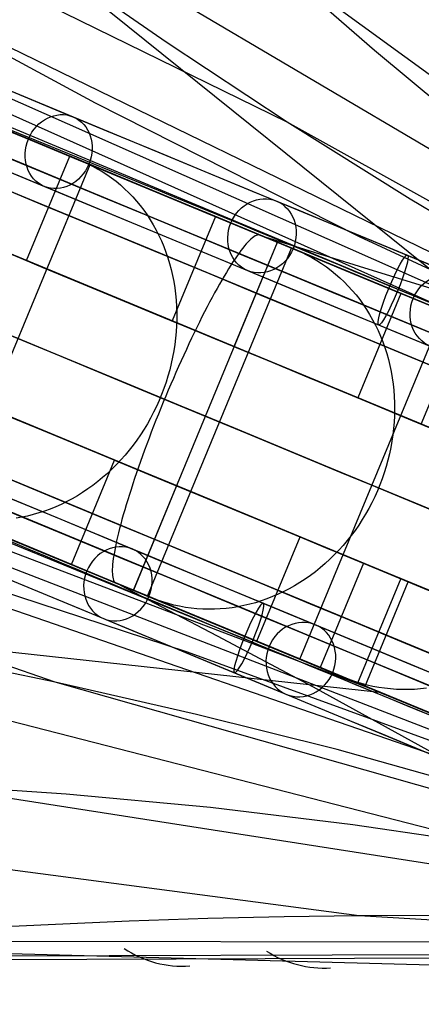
# Model space of a CAD drawing. Extents: x -3378 to 3007, y -425 to 173.
# Tile 381 of 396: x 2870 to 2902, y -282 to -203. Entities that reach past the tile are written whole.
import ezdxf

# ---------------------------------------------------------------- set-up
doc = ezdxf.new("R2010")
doc.units = 0
doc.layers.add('PREDEFINITO', color=7, linetype='CONTINUOUS')

msp = doc.modelspace()

# ---------------------------------------------------------------- linework, layer by layer
at = {"layer": 'PREDEFINITO'}
for p, q in [((2832.073, -166.396, 2830.021), (2909.863, -228.966, 3034.718)), ((2891.046, -211.264, 2322.987), (2814.626, -173.86, 2120.36)), ((2960.404, -249.894, 2115.522), (2779.992, -174.465, 1658.698)), ((2924.964, -226.766, 2545.397), (2853.225, -184.376, 2344.352)), ((2960.404, -249.894, 2249.021), (2818.582, -187.079, 1878.796)), ((2881.398, -204.903, 2328.356), (2871.881, -198.309, 2333.721)), ((2960.4, -249.89, 2781.96), (2889.228, -197.908, 2567.751)), ((2897.985, -205.569, 2562.332), (2889.228, -197.908, 2567.751)), ((2960.403, -249.891, 2382.227), (2855.009, -198.53, 2100.257)), ((2875.766, -209.758, 2090.09), (2855.009, -198.53, 2100.257)), ((2948.925, -277.607, 2115.522), (2768.018, -203.372, 1658.698)), ((2891.046, -211.264, 2322.987), (2881.398, -204.903, 2328.356)), ((2906.852, -212.926, 2556.772), (2897.985, -205.569, 2562.332)), ((2855.393, -206.391, 3025.973), (2870.226, -212.527, 3028.834)), ((2910.289, -229.141, 1834.969), (2861.154, -207.133, 1858.746)), ((2871.13, -212.902, 1747.093), (2863.652, -209.804, 1733.145)), ((2896.81, -220.407, 2079.843), (2875.766, -209.758, 2090.09)), ((2960.402, -249.891, 2515.506), (2891.046, -211.264, 2322.987)), ((2900.827, -217.406, 2317.629), (2891.046, -211.264, 2322.987)), ((2870.226, -212.527, 3028.834), (2892.545, -221.776, 3032.46)), ((2878.328, -215.885, 1761.214), (2871.13, -212.902, 1747.093)), ((2871.514, -213.072, 1736.676), (2874.706, -214.395, 1734.661)), ((2870.282, -222.304, 1740.812), (2873.726, -213.989, 1740.812)), ((2863.86, -242.374, 1777.417), (2875.34, -214.657, 1777.417)), ((2874.706, -214.395, 1734.661), (2875.116, -214.574, 1734.4)), ((2875.116, -214.574, 1734.4), (2875.518, -214.77, 1734.139)), ((2875.34, -214.657, 1777.417), (2883.547, -218.056, 1772.825)), ((2875.518, -214.77, 1734.139), (2875.913, -214.981, 1733.879)), ((2875.913, -214.981, 1733.879), (2876.299, -215.209, 1733.621)), ((2876.299, -215.209, 1733.621), (2876.677, -215.452, 1733.363)), ((2876.677, -215.452, 1733.363), (2877.046, -215.711, 1733.107)), ((2877.046, -215.711, 1733.107), (2877.404, -215.984, 1732.852)), ((2877.404, -215.984, 1732.852), (2877.753, -216.272, 1732.6)), ((2877.753, -216.272, 1732.6), (2878.091, -216.574, 1732.35)), ((2885.24, -218.75, 1775.497), (2878.328, -215.885, 1761.214)), ((2878.091, -216.574, 1732.35), (2878.419, -216.89, 1732.104)), ((2878.419, -216.89, 1732.104), (2878.735, -217.22, 1731.86)), ((2878.735, -217.22, 1731.86), (2879.039, -217.563, 1731.619)), ((2879.039, -217.563, 1731.619), (2879.332, -217.918, 1731.382)), ((2879.332, -217.918, 1731.382), (2879.612, -218.286, 1731.149)), ((2910.733, -223.345, 2312.288), (2900.827, -217.406, 2317.629)), ((2879.612, -218.286, 1731.149), (2879.88, -218.666, 1730.92)), ((2879.88, -218.666, 1730.92), (2880.134, -219.057, 1730.696)), ((2885.332, -218.796, 1776.589), (2881.888, -227.111, 1776.589)), ((2891.864, -221.497, 1789.939), (2885.24, -218.75, 1775.497)), ((2880.134, -219.057, 1730.696), (2880.375, -219.46, 1730.476)), ((2880.375, -219.46, 1730.476), (2880.603, -219.872, 1730.261)), ((2865.475, -220.313, 1743.802), (2870.282, -222.304, 1740.812)), ((2880.603, -219.872, 1730.261), (2880.816, -220.295, 1730.052)), ((2880.816, -220.295, 1730.052), (2881.016, -220.727, 1729.848)), ((2888.478, -220.34, 3045.569), (2888.377, -220.404, 3046.073)), ((2888.471, -220.096, 1770.068), (2891.754, -221.456, 1768.231)), ((2888.573, -220.293, 3045.062), (2888.478, -220.34, 3045.569)), ((2888.661, -220.262, 3044.553), (2888.573, -220.293, 3045.062)), ((2888.743, -220.247, 3044.042), (2888.661, -220.262, 3044.553)), ((2888.818, -220.25, 3043.53), (2888.743, -220.247, 3044.042)), ((2888.886, -220.268, 3043.017), (2888.818, -220.25, 3043.53)), ((2889.388, -220.476, 3039.054), (2888.886, -220.268, 3043.017)), ((2878.793, -248.559, 1810.706), (2890.274, -220.843, 1810.706)), ((2881.016, -220.727, 1729.848), (2881.201, -221.168, 1729.65)), ((2881.201, -221.168, 1729.65), (2881.372, -221.617, 1729.458)), ((2886.827, -229.157, 1773.863), (2890.271, -220.842, 1773.863)), ((2887.644, -221.127, 3048.999), (2887.502, -221.303, 3049.465)), ((2887.78, -220.967, 3048.526), (2887.644, -221.127, 3048.999)), ((2887.911, -220.822, 3048.046), (2887.78, -220.967, 3048.526)), ((2888.037, -220.694, 3047.56), (2887.911, -220.822, 3048.046)), ((2888.156, -220.581, 3047.069), (2888.037, -220.694, 3047.56)), ((2888.269, -220.484, 3046.573), (2888.156, -220.581, 3047.069)), ((2888.377, -220.404, 3046.073), (2888.269, -220.484, 3046.573)), ((2889.251, -220.409, 3031.976), (2897.544, -222.992, 3027.934)), ((2891.394, -221.307, 3023.202), (2890.14, -220.787, 3033.108)), ((2890.274, -220.843, 1810.706), (2898.683, -224.326, 1806.566)), ((2957.88, -248.846, 2050.273), (2896.81, -220.407, 2079.843)), ((2948.924, -277.607, 2249.021), (2804.225, -221.74, 1878.796)), ((2879.913, -249.023, 3023.202), (2891.394, -221.307, 3023.202)), ((2881.372, -221.617, 1729.458), (2881.528, -222.075, 1729.272)), ((2887.046, -221.92, 3050.814), (2886.884, -222.156, 3051.247)), ((2887.203, -221.7, 3050.373), (2887.046, -221.92, 3050.814)), ((2887.355, -221.494, 3049.923), (2887.203, -221.7, 3050.373)), ((2887.502, -221.303, 3049.465), (2887.355, -221.494, 3049.923)), ((2891.754, -221.456, 1768.231), (2892.175, -221.64, 1767.993)), ((2898.198, -224.125, 1804.532), (2891.864, -221.497, 1789.939)), ((2892.175, -221.64, 1767.993), (2892.589, -221.841, 1767.756)), ((2892.545, -221.776, 3032.46), (2914.805, -231.016, 3035.274)), ((2892.589, -221.841, 1767.756), (2892.996, -222.057, 1767.519)), ((2881.528, -222.075, 1729.272), (2881.668, -222.54, 1729.092)), ((2881.668, -222.54, 1729.092), (2881.794, -223.011, 1728.919)), ((2886.548, -222.669, 3052.081), (2886.374, -222.946, 3052.482)), ((2886.718, -222.405, 3051.669), (2886.548, -222.669, 3052.081)), ((2886.884, -222.156, 3051.247), (2886.718, -222.405, 3051.669)), ((2892.996, -222.057, 1767.519), (2893.394, -222.29, 1767.283)), ((2893.394, -222.29, 1767.283), (2893.783, -222.538, 1767.048)), ((2893.783, -222.538, 1767.048), (2894.163, -222.801, 1766.814)), ((2881.794, -223.011, 1728.919), (2881.905, -223.489, 1728.753)), ((2881.905, -223.489, 1728.753), (2882, -223.973, 1728.594)), ((2886.196, -223.237, 3052.872), (2886.014, -223.54, 3053.25)), ((2886.374, -222.946, 3052.482), (2886.196, -223.237, 3052.872)), ((2894.163, -222.801, 1766.814), (2894.533, -223.079, 1766.583)), ((2894.533, -223.079, 1766.583), (2894.893, -223.371, 1766.353)), ((2894.893, -223.371, 1766.353), (2895.242, -223.678, 1766.125)), ((2897.544, -222.992, 3027.934), (2905.833, -225.534, 3024.077)), ((2882, -223.973, 1728.594), (2882.079, -224.461, 1728.442)), ((2885.64, -224.185, 3053.969), (2885.449, -224.525, 3054.309)), ((2885.829, -223.857, 3053.616), (2885.64, -224.185, 3053.969)), ((2886.014, -223.54, 3053.25), (2885.829, -223.857, 3053.616)), ((2895.242, -223.678, 1766.125), (2895.581, -223.999, 1765.9)), ((2895.581, -223.999, 1765.9), (2895.908, -224.333, 1765.677)), ((2904.238, -226.63, 1819.27), (2898.198, -224.125, 1804.532)), ((2882.079, -224.461, 1728.442), (2882.143, -224.954, 1728.297)), ((2882.143, -224.954, 1728.297), (2882.191, -225.452, 1728.161)), ((2885.255, -224.877, 3054.636), (2885.058, -225.24, 3054.949)), ((2885.449, -224.525, 3054.309), (2885.255, -224.877, 3054.636)), ((2895.908, -224.333, 1765.677), (2896.223, -224.681, 1765.458)), ((2896.223, -224.681, 1765.458), (2896.526, -225.041, 1765.242)), ((2896.526, -225.041, 1765.242), (2896.817, -225.413, 1765.03)), ((2900.102, -224.914, 1809.967), (2896.658, -233.229, 1809.967)), ((2882.191, -225.452, 1728.161), (2882.223, -225.952, 1728.031)), ((2884.859, -225.613, 3055.247), (2884.658, -225.996, 3055.531)), ((2885.058, -225.24, 3054.949), (2884.859, -225.613, 3055.247)), ((2896.817, -225.413, 1765.03), (2897.095, -225.797, 1764.821)), ((2897.095, -225.797, 1764.821), (2897.359, -226.192, 1764.616)), ((2882.223, -225.952, 1728.031), (2882.24, -226.455, 1727.91)), ((2882.24, -226.455, 1727.91), (2882.241, -226.96, 1727.797)), ((2884.456, -226.39, 3055.801), (2884.251, -226.792, 3056.055)), ((2884.658, -225.996, 3055.531), (2884.456, -226.39, 3055.801)), ((2892.044, -254.048, 1844.451), (2903.525, -226.332, 1844.451)), ((2897.359, -226.192, 1764.616), (2897.61, -226.599, 1764.416)), ((2897.61, -226.599, 1764.416), (2897.847, -227.015, 1764.22)), ((2881.888, -227.111, 1776.589), (2886.827, -229.157, 1773.863)), ((2882.241, -226.96, 1727.797), (2882.226, -227.467, 1727.692)), ((2884.046, -227.203, 3056.293), (2883.839, -227.622, 3056.516)), ((2884.251, -226.792, 3056.055), (2884.046, -227.203, 3056.293)), ((2897.847, -227.015, 1764.22), (2898.07, -227.442, 1764.029)), ((2898.07, -227.442, 1764.029), (2898.279, -227.878, 1763.843)), ((2901.716, -235.324, 1807.51), (2905.16, -227.009, 1807.51)), ((2882.195, -227.975, 1727.595), (2882.148, -228.483, 1727.507)), ((2882.226, -227.467, 1727.692), (2882.195, -227.975, 1727.595)), ((2883.631, -228.049, 3056.722), (2883.423, -228.484, 3056.912)), ((2883.839, -227.622, 3056.516), (2883.631, -228.049, 3056.722)), ((2898.279, -227.878, 1763.843), (2898.473, -228.322, 1763.663)), ((2872.566, -255.879, 2322.987), (2792.08, -228.29, 2120.36)), ((2882.086, -228.991, 1727.427), (2882.008, -229.498, 1727.356)), ((2882.148, -228.483, 1727.507), (2882.086, -228.991, 1727.427)), ((2883.215, -228.925, 3057.086), (2883.006, -229.372, 3057.243)), ((2883.423, -228.484, 3056.912), (2883.215, -228.925, 3057.086)), ((2898.473, -228.322, 1763.663), (2898.652, -228.775, 1763.487)), ((2898.652, -228.775, 1763.487), (2898.817, -229.236, 1763.318)), ((2882.008, -229.498, 1727.356), (2881.914, -230.003, 1727.294)), ((2883.006, -229.372, 3057.243), (2882.798, -229.825, 3057.383)), ((2898.817, -229.236, 1763.318), (2898.965, -229.704, 1763.154)), ((2898.965, -229.704, 1763.154), (2899.099, -230.179, 1762.996)), ((2881.806, -230.507, 1727.24), (2881.681, -231.007, 1727.195)), ((2881.914, -230.003, 1727.294), (2881.806, -230.507, 1727.24)), ((2882.59, -230.283, 3057.505), (2882.383, -230.746, 3057.611)), ((2882.798, -229.825, 3057.383), (2882.59, -230.283, 3057.505)), ((2899.099, -230.179, 1762.996), (2899.217, -230.66, 1762.845)), ((2881.681, -231.007, 1727.195), (2881.542, -231.505, 1727.159)), ((2882.176, -231.213, 3057.699), (2881.971, -231.683, 3057.77)), ((2882.383, -230.746, 3057.611), (2882.176, -231.213, 3057.699)), ((2899.217, -230.66, 1762.845), (2899.319, -231.147, 1762.7)), ((2899.319, -231.147, 1762.7), (2899.405, -231.638, 1762.561)), ((2881.388, -231.998, 1727.132), (2881.218, -232.487, 1727.114)), ((2881.542, -231.505, 1727.159), (2881.388, -231.998, 1727.132)), ((2881.767, -232.156, 3057.823), (2881.565, -232.631, 3057.858)), ((2881.971, -231.683, 3057.77), (2881.767, -232.156, 3057.823)), ((2899.405, -231.638, 1762.561), (2899.476, -232.134, 1762.43)), ((2899.476, -232.134, 1762.43), (2899.53, -232.634, 1762.305)), ((2881.218, -232.487, 1727.114), (2881.035, -232.972, 1727.105)), ((2881.565, -232.631, 3057.858), (2881.365, -233.108, 3057.876)), ((2899.53, -232.634, 1762.305), (2899.568, -233.136, 1762.187)), ((2880.836, -233.45, 1727.105), (2880.624, -233.922, 1727.114)), ((2881.035, -232.972, 1727.105), (2880.836, -233.45, 1727.105)), ((2881.167, -233.587, 3057.876), (2880.971, -234.066, 3057.858)), ((2881.365, -233.108, 3057.876), (2881.167, -233.587, 3057.876)), ((2896.658, -233.229, 1809.967), (2901.716, -235.324, 1807.51)), ((2899.568, -233.136, 1762.187), (2899.59, -233.642, 1762.077)), ((2899.59, -233.642, 1762.077), (2899.596, -234.149, 1761.973)), ((2880.398, -234.388, 1727.132), (2880.158, -234.846, 1727.159)), ((2880.624, -233.922, 1727.114), (2880.398, -234.388, 1727.132)), ((2880.971, -234.066, 3057.858), (2880.778, -234.545, 3057.823)), ((2899.596, -234.149, 1761.973), (2899.586, -234.658, 1761.878)), ((2879.905, -235.296, 1727.195), (2879.639, -235.738, 1727.24)), ((2880.158, -234.846, 1727.159), (2879.905, -235.296, 1727.195)), ((2880.587, -235.024, 3057.77), (2880.4, -235.501, 3057.699)), ((2880.778, -234.545, 3057.823), (2880.587, -235.024, 3057.77)), ((2899.559, -235.168, 1761.79), (2899.516, -235.677, 1761.709)), ((2899.586, -234.658, 1761.878), (2899.559, -235.168, 1761.79)), ((2879.639, -235.738, 1727.24), (2879.36, -236.171, 1727.294)), ((2880.216, -235.977, 3057.611), (2880.035, -236.451, 3057.505)), ((2880.4, -235.501, 3057.699), (2880.216, -235.977, 3057.611)), ((2899.516, -235.677, 1761.709), (2899.458, -236.187, 1761.636)), ((2879.069, -236.594, 1727.356), (2878.765, -237.008, 1727.427)), ((2879.36, -236.171, 1727.294), (2879.069, -236.594, 1727.356)), ((2880.035, -236.451, 3057.505), (2879.859, -236.922, 3057.383)), ((2899.383, -236.695, 1761.571), (2899.292, -237.201, 1761.515)), ((2899.458, -236.187, 1761.636), (2899.383, -236.695, 1761.571)), ((2878.45, -237.411, 1727.507), (2878.124, -237.803, 1727.595)), ((2878.765, -237.008, 1727.427), (2878.45, -237.411, 1727.507)), ((2879.686, -237.389, 3057.243), (2879.517, -237.853, 3057.086)), ((2879.859, -236.922, 3057.383), (2879.686, -237.389, 3057.243)), ((2899.292, -237.201, 1761.515), (2899.186, -237.706, 1761.466)), ((2898.814, -256.845, 1834.969), (2848.508, -237.663, 1858.746)), ((2873.852, -246.512, 1776.589), (2877.296, -238.197, 1776.589)), ((2877.296, -238.197, 1776.589), (2882.235, -240.243, 1773.863)), ((2877.787, -238.184, 1727.692), (2877.439, -238.553, 1727.797)), ((2878.124, -237.803, 1727.595), (2877.787, -238.184, 1727.692)), ((2879.352, -238.312, 3056.912), (2879.192, -238.767, 3056.722)), ((2879.517, -237.853, 3057.086), (2879.352, -238.312, 3056.912)), ((2899.063, -238.207, 1761.425), (2898.926, -238.705, 1761.392)), ((2899.186, -237.706, 1761.466), (2899.063, -238.207, 1761.425)), ((2877.081, -238.91, 1727.91), (2876.713, -239.254, 1728.031)), ((2877.439, -238.553, 1727.797), (2877.081, -238.91, 1727.91)), ((2879.037, -239.215, 3056.516), (2878.887, -239.658, 3056.293)), ((2879.192, -238.767, 3056.722), (2879.037, -239.215, 3056.516)), ((2898.772, -239.199, 1761.367), (2898.604, -239.689, 1761.351)), ((2898.926, -238.705, 1761.392), (2898.772, -239.199, 1761.367)), ((2948.922, -277.608, 2382.227), (2838.08, -239.401, 2100.257)), ((2875.951, -239.902, 1728.297), (2875.557, -240.206, 1728.442)), ((2876.337, -239.585, 1728.161), (2875.951, -239.902, 1728.297)), ((2876.713, -239.254, 1728.031), (2876.337, -239.585, 1728.161)), ((2878.887, -239.658, 3056.293), (2878.741, -240.094, 3056.055)), ((2898.604, -239.689, 1761.351), (2898.421, -240.173, 1761.343)), ((2858.737, -240.264, 3028.834), (2881.059, -249.506, 3032.46)), ((2874.747, -240.77, 1728.753), (2874.331, -241.03, 1728.919)), ((2875.156, -240.495, 1728.594), (2874.747, -240.77, 1728.753)), ((2875.557, -240.206, 1728.442), (2875.156, -240.495, 1728.594)), ((2878.601, -240.523, 3055.801), (2878.467, -240.944, 3055.531)), ((2878.741, -240.094, 3056.055), (2878.601, -240.523, 3055.801)), ((2882.235, -240.243, 1773.863), (2878.791, -248.558, 1773.863)), ((2898.223, -240.651, 1761.343), (2898.01, -241.124, 1761.351)), ((2898.421, -240.173, 1761.343), (2898.223, -240.651, 1761.343)), ((2873.48, -241.503, 1729.272), (2873.046, -241.717, 1729.458)), ((2873.908, -241.274, 1729.092), (2873.48, -241.503, 1729.272)), ((2874.331, -241.03, 1728.919), (2873.908, -241.274, 1729.092)), ((2878.338, -241.358, 3055.247), (2878.214, -241.762, 3054.949)), ((2878.467, -240.944, 3055.531), (2878.338, -241.358, 3055.247)), ((2898.01, -241.124, 1761.351), (2897.783, -241.589, 1761.367)), ((2871.718, -242.259, 1730.052), (2871.268, -242.407, 1730.261)), ((2872.165, -242.095, 1729.848), (2871.718, -242.259, 1730.052)), ((2872.608, -241.914, 1729.65), (2872.165, -242.095, 1729.848)), ((2873.046, -241.717, 1729.458), (2872.608, -241.914, 1729.65)), ((2878.097, -242.158, 3054.636), (2877.985, -242.544, 3054.309)), ((2878.214, -241.762, 3054.949), (2878.097, -242.158, 3054.636)), ((2897.542, -242.046, 1761.392), (2897.287, -242.496, 1761.425)), ((2897.783, -241.589, 1761.367), (2897.542, -242.046, 1761.392)), ((2872.066, -245.773, 1772.825), (2863.86, -242.374, 1777.417)), ((2869.904, -242.749, 1730.92), (2869.447, -242.828, 1731.149)), ((2870.361, -242.652, 1730.696), (2869.904, -242.749, 1730.92)), ((2870.816, -242.538, 1730.476), (2870.361, -242.652, 1730.696)), ((2871.268, -242.407, 1730.261), (2870.816, -242.538, 1730.476)), ((2877.88, -242.92, 3053.969), (2877.781, -243.285, 3053.616)), ((2877.985, -242.544, 3054.309), (2877.88, -242.92, 3053.969)), ((2897.019, -242.937, 1761.466), (2896.738, -243.369, 1761.515)), ((2897.287, -242.496, 1761.425), (2897.019, -242.937, 1761.466)), ((2873.754, -246.48, 1775.497), (2866.84, -243.618, 1761.214)), ((2877.689, -243.64, 3053.25), (2877.602, -243.983, 3052.872)), ((2877.781, -243.285, 3053.616), (2877.689, -243.64, 3053.25)), ((2896.443, -243.791, 1761.571), (2896.137, -244.204, 1761.636)), ((2896.738, -243.369, 1761.515), (2896.443, -243.791, 1761.571)), ((2877.45, -244.634, 3052.081), (2877.384, -244.94, 3051.669)), ((2877.523, -244.314, 3052.482), (2877.45, -244.634, 3052.081)), ((2877.602, -243.983, 3052.872), (2877.523, -244.314, 3052.482)), ((2888.622, -252.63, 1809.967), (2892.066, -244.316, 1809.967)), ((2892.066, -244.316, 1809.967), (2897.124, -246.411, 1807.51)), ((2895.818, -244.605, 1761.709), (2895.488, -244.996, 1761.79)), ((2896.137, -244.204, 1761.636), (2895.818, -244.605, 1761.709)), ((2877.325, -245.234, 3051.247), (2877.273, -245.515, 3050.814)), ((2877.384, -244.94, 3051.669), (2877.325, -245.234, 3051.247)), ((2895.146, -245.375, 1761.878), (2894.794, -245.742, 1761.973)), ((2895.488, -244.996, 1761.79), (2895.146, -245.375, 1761.878)), ((2799.139, -245.905, 2830.021), (2898.389, -256.667, 3034.718)), ((2883.107, -253.489, 2079.843), (2860.696, -246.139, 2090.09)), ((2877.158, -246.274, 3049.465), (2877.134, -246.499, 3048.999)), ((2877.189, -246.035, 3049.923), (2877.158, -246.274, 3049.465)), ((2877.228, -245.782, 3050.373), (2877.189, -246.035, 3049.923)), ((2877.273, -245.515, 3050.814), (2877.228, -245.782, 3050.373)), ((2894.431, -246.097, 1762.077), (2894.058, -246.438, 1762.187)), ((2894.794, -245.742, 1761.973), (2894.431, -246.097, 1762.077)), ((2880.381, -249.221, 1789.939), (2873.754, -246.48, 1775.497)), ((2877.108, -246.903, 3048.046), (2877.106, -247.083, 3047.56)), ((2877.118, -246.708, 3048.526), (2877.108, -246.903, 3048.046)), ((2877.134, -246.499, 3048.999), (2877.118, -246.708, 3048.526)), ((2893.676, -246.767, 1762.305), (2893.284, -247.082, 1762.43)), ((2894.058, -246.438, 1762.187), (2893.676, -246.767, 1762.305)), ((2897.124, -246.411, 1807.51), (2893.68, -254.725, 1807.51)), ((2880.273, -249.172, 1768.231), (2876.991, -247.813, 1770.068)), ((2877.106, -247.083, 3047.56), (2877.111, -247.247, 3047.069)), ((2877.111, -247.247, 3047.069), (2877.123, -247.395, 3046.573)), ((2877.123, -247.395, 3046.573), (2877.142, -247.528, 3046.073)), ((2877.142, -247.528, 3046.073), (2877.168, -247.645, 3045.569)), ((2877.168, -247.645, 3045.569), (2877.202, -247.745, 3045.062)), ((2877.202, -247.745, 3045.062), (2877.242, -247.83, 3044.553)), ((2877.242, -247.83, 3044.553), (2877.29, -247.898, 3044.042)), ((2892.475, -247.669, 1762.7), (2892.059, -247.941, 1762.845)), ((2892.884, -247.383, 1762.561), (2892.475, -247.669, 1762.7)), ((2893.284, -247.082, 1762.43), (2892.884, -247.383, 1762.561)), ((2900.087, -247.638, 3041.551), (2896.643, -255.953, 3041.551)), ((2900.69, -247.888, 3035.586), (2900.087, -247.638, 3041.551)), ((2907.511, -268.901, 2545.397), (2826.81, -248.148, 2344.352)), ((2877.29, -247.898, 3044.042), (2877.344, -247.949, 3043.53)), ((2877.344, -247.949, 3043.53), (2877.406, -247.985, 3043.017)), ((2877.406, -247.985, 3043.017), (2877.907, -248.192, 3039.054)), ((2877.763, -248.143, 3031.976), (2885.454, -252.181, 3027.934)), ((2878.66, -248.504, 3033.108), (2879.913, -249.023, 3023.202)), ((2887.202, -252.042, 1806.566), (2878.793, -248.559, 1810.706)), ((2891.205, -248.439, 1763.154), (2890.769, -248.665, 1763.318)), ((2891.635, -248.198, 1762.996), (2891.205, -248.439, 1763.154)), ((2892.059, -247.941, 1762.845), (2891.635, -248.198, 1762.996)), ((2897.246, -256.203, 3035.586), (2900.69, -247.888, 3035.586)), ((2880.702, -249.34, 1767.993), (2880.273, -249.172, 1768.231)), ((2886.717, -251.842, 1804.532), (2880.381, -249.221, 1789.939)), ((2881.136, -249.491, 1767.756), (2880.702, -249.34, 1767.993)), ((2888.972, -249.406, 1764.029), (2888.513, -249.55, 1764.22)), ((2889.428, -249.246, 1763.843), (2888.972, -249.406, 1764.029)), ((2889.88, -249.068, 1763.663), (2889.428, -249.246, 1763.843)), ((2890.327, -248.875, 1763.487), (2889.88, -249.068, 1763.663)), ((2890.769, -248.665, 1763.318), (2890.327, -248.875, 1763.487)), ((2881.059, -249.506, 3032.46), (2903.333, -258.711, 3035.274)), ((2881.577, -249.625, 1767.519), (2881.136, -249.491, 1767.756)), ((2882.022, -249.742, 1767.283), (2881.577, -249.625, 1767.519)), ((2882.473, -249.842, 1767.048), (2882.022, -249.742, 1767.283)), ((2882.928, -249.925, 1766.814), (2882.473, -249.842, 1767.048)), ((2883.386, -249.99, 1766.583), (2882.928, -249.925, 1766.814)), ((2883.848, -250.038, 1766.353), (2883.386, -249.99, 1766.583)), ((2884.312, -250.068, 1766.125), (2883.848, -250.038, 1766.353)), ((2884.778, -250.08, 1765.9), (2884.312, -250.068, 1766.125)), ((2885.245, -250.075, 1765.677), (2884.778, -250.08, 1765.9)), ((2885.714, -250.052, 1765.458), (2885.245, -250.075, 1765.677)), ((2886.183, -250.012, 1765.242), (2885.714, -250.052, 1765.458)), ((2886.651, -249.955, 1765.03), (2886.183, -250.012, 1765.242)), ((2887.119, -249.879, 1764.821), (2886.651, -249.955, 1765.03)), ((2887.586, -249.787, 1764.616), (2887.119, -249.879, 1764.821)), ((2888.051, -249.677, 1764.416), (2887.586, -249.787, 1764.616)), ((2888.513, -249.55, 1764.22), (2888.051, -249.677, 1764.416)), ((2885.454, -252.181, 3027.934), (2893.112, -256.244, 3024.077)), ((2892.76, -254.341, 1819.27), (2886.717, -251.842, 1804.532)), ((2872.566, -255.879, 2322.987), (2861.246, -253.554, 2328.356)), ((2946.399, -276.563, 2050.273), (2883.107, -253.489, 2079.843)), ((2900.634, -257.606, 1840.771), (2892.044, -254.048, 1844.451)), ((2895.613, -255.526, 1802.426), (2892.249, -254.133, 1804.082)), ((2898.506, -256.718, 1834.146), (2892.76, -254.341, 1819.27)), ((2896.052, -255.698, 1802.211), (2895.613, -255.526, 1802.426)), ((2948.922, -277.607, 2515.506), (2872.566, -255.879, 2322.987)), ((2883.826, -258.452, 2317.629), (2872.566, -255.879, 2322.987)), ((2893.112, -256.244, 3024.077), (2930.822, -277.066, 3006.202)), ((2896.497, -255.854, 1801.997), (2896.052, -255.698, 1802.211)), ((2896.948, -255.992, 1801.784), (2896.497, -255.854, 1801.997)), ((2897.404, -256.113, 1801.571), (2896.948, -255.992, 1801.784)), ((2897.865, -256.218, 1801.359), (2897.404, -256.113, 1801.571)), ((2898.33, -256.304, 1801.149), (2897.865, -256.218, 1801.359)), ((2898.798, -256.374, 1800.94), (2898.33, -256.304, 1801.149)), ((2899.27, -256.426, 1800.732), (2898.798, -256.374, 1800.94)), ((2899.744, -256.46, 1800.527), (2899.27, -256.426, 1800.732)), ((2900.22, -256.477, 1800.324), (2899.744, -256.46, 1800.527)), ((2900.698, -256.476, 1800.124), (2900.22, -256.477, 1800.324)), ((2901.176, -256.457, 1799.926), (2900.698, -256.476, 1800.124)), ((2901.655, -256.421, 1799.731), (2901.176, -256.457, 1799.926)), ((2902.133, -256.367, 1799.54), (2901.655, -256.421, 1799.731)), ((2903.954, -258.971, 1849.154), (2898.506, -256.718, 1834.146)), ((2895.029, -261.257, 2312.288), (2883.826, -258.452, 2317.629)), ((2917.285, -267.486, 2301.665), (2895.029, -261.257, 2312.288)), ((2896.785, -274.485, 2788.768), (2813.592, -263.568, 2587.013)), ((2948.919, -277.607, 2781.96), (2861.837, -264.037, 2567.751)), ((2873.445, -264.812, 2562.332), (2861.837, -264.037, 2567.751)), ((2884.918, -265.88, 2556.772), (2873.445, -264.812, 2562.332)), ((2896.268, -267.243, 2551.112), (2884.918, -265.88, 2556.772)), ((2907.511, -268.901, 2545.397), (2896.268, -267.243, 2551.112)), ((2896.785, -274.485, 2788.768), (2890.811, -274.564, 2791.122)), ((2902.722, -274.483, 2786.23), (2896.785, -274.485, 2788.768)), ((2948.919, -277.593, 2915.568), (2896.785, -274.485, 2788.768)), ((2871.99, -275.21, 2797.407), (2865.312, -275.545, 2799.308)), ((2878.445, -274.931, 2795.422), (2871.99, -275.21, 2797.407)), ((2884.709, -274.714, 2793.333), (2878.445, -274.931, 2795.422)), ((2890.811, -274.564, 2791.122), (2884.709, -274.714, 2793.333)), ((2843.549, -276.828, 2804.518), (2911.23, -278.629, 2952.166)), ((2946.222, -276.651, 3038.507), (2861.24, -276.533, 2857.777)), ((2946.222, -276.651, 3038.507), (2861.24, -276.533, 2857.777)), ((2947.51, -277.468, 3035.888), (2863.823, -277.736, 2856.575)), ((2948.922, -277.715, 3033.201), (2866.623, -278.01, 2855.289))]:
    msp.add_line(p, q, dxfattribs=at)
at = {"layer": 'PREDEFINITO', "extrusion": (0.456802, -0.189213, 0.869213)}
msp.add_circle((902.028, -1515.7, 2868.781), 3, dxfattribs=at)
at = {"layer": 'PREDEFINITO', "extrusion": (0.416433, -0.172492, 0.892653)}
msp.add_circle((902.028, -1656.961, 2827.199), 3, dxfattribs=at)
at = {"layer": 'PREDEFINITO', "extrusion": (0.917018, -0.379841, 0.121653)}
msp.add_circle((902.028, 2677.554, 3113.591), 3, dxfattribs=at)
at = {"layer": 'PREDEFINITO', "extrusion": (0.375352, -0.155476, 0.913749)}
msp.add_circle((902.028, -1794.961, 2779.054), 3, dxfattribs=at)
at = {"layer": 'PREDEFINITO', "extrusion": (-0.416433, 0.172492, -0.892653)}
msp.add_circle((-872.028, -1656.961, -2827.199), 3, dxfattribs=at)
at = {"layer": 'PREDEFINITO', "extrusion": (-0.917018, 0.379841, -0.121653)}
msp.add_circle((-872.028, 2677.554, -3113.591), 3, dxfattribs=at)
at = {"layer": 'PREDEFINITO', "extrusion": (-0.375352, 0.155476, -0.913749)}
msp.add_circle((-872.028, -1794.961, -2779.054), 3, dxfattribs=at)
at = {"layer": 'PREDEFINITO', "extrusion": (-0.382683, -0.92388, 1.48291e-15)}
msp.add_arc((2855.726, 2295, -897.634), 765.607, 90.328796, 179.999998, dxfattribs=at)
at = {"layer": 'PREDEFINITO', "extrusion": (-0.382683, -0.92388, 8.47377e-16)}
msp.add_arc((2085.726, 2115, -897.634), 765.607, 270.328797, 359.999997, dxfattribs=at)
at = {"layer": 'PREDEFINITO', "extrusion": (-0.382683, -0.92388, -2.23212e-16)}
msp.add_arc((2855.726, 2295, -902.028), 755, 91.138407, 179.999998, dxfattribs=at)
at = {"layer": 'PREDEFINITO', "extrusion": (-0.382683, -0.92388, -7.97186e-16)}
msp.add_arc((2085.726, 2115, -902.028), 755, 271.138411, 359.999994, dxfattribs=at)
at = {"layer": 'PREDEFINITO', "extrusion": (0.382683, 0.92388, -1.1978e-15)}
msp.add_arc((-2855.73, 2294, 905.028), 747.999, 359.999975, 88.076932, dxfattribs=at)
at = {"layer": 'PREDEFINITO', "extrusion": (-0.382683, -0.92388, 1.33089e-16)}
msp.add_arc((2085.731, 2114, -905.028), 747.999, 271.923078, 0.000014, dxfattribs=at)
at = {"layer": 'PREDEFINITO', "extrusion": (-0.382683, -0.92388, -8.78413e-16)}
for centre in [(2855.726, 2295, -902.028), (2855.726, 2295, -893.028)]:
    msp.add_arc(centre, 751, 91.449718, 179.999998, dxfattribs=at)
at = {"layer": 'PREDEFINITO', "extrusion": (-0.382683, -0.92388, 4.55473e-16)}
msp.add_arc((2085.726, 2115, -902.028), 751, 271.449717, 359.999999, dxfattribs=at)
at = {"layer": 'PREDEFINITO', "extrusion": (0.382683, 0.92388, 9.57203e-16)}
msp.add_arc((-2855.73, 2294, 902.028), 750.999, 359.999975, 88.076932, dxfattribs=at)
at = {"layer": 'PREDEFINITO', "extrusion": (-0.382683, -0.92388, -6.50676e-16)}
msp.add_arc((2855.726, 2295, -900.028), 751, 91.449718, 179.999998, dxfattribs=at)
at = {"layer": 'PREDEFINITO', "extrusion": (-0.382683, -0.92388, -2.1147e-15)}
msp.add_arc((2085.726, 2115, -900.028), 751, 271.449718, 359.999999, dxfattribs=at)
at = {"layer": 'PREDEFINITO', "extrusion": (0.382683, 0.92388, -2.01245e-16)}
msp.add_arc((-2855.726, 2295, 902.028), 744.999, 0.000002, 88.076906, dxfattribs=at)
at = {"layer": 'PREDEFINITO', "extrusion": (0.382683, 0.92388, -5.36653e-16)}
msp.add_arc((-2085.726, 2115, 902.028), 744.999, 180, 268.076908, dxfattribs=at)
at = {"layer": 'PREDEFINITO', "extrusion": (-0.382683, -0.92388, -1.67704e-16)}
msp.add_arc((2085.731, 2114, -902.028), 744.999, 271.923078, 0.000014, dxfattribs=at)
at = {"layer": 'PREDEFINITO', "extrusion": (0.382683, 0.92388, 1.74412e-15)}
msp.add_arc((-2855.73, 2294, 902.028), 744.999, 359.999975, 88.076932, dxfattribs=at)
at = {"layer": 'PREDEFINITO', "extrusion": (-0.382683, -0.92388, 5.94126e-16)}
msp.add_arc((2085.731, 2114, -902.028), 750.999, 271.923078, 0.000014, dxfattribs=at)
at = {"layer": 'PREDEFINITO', "extrusion": (0.382683, 0.92388, 9.98169e-16)}
msp.add_arc((-2855.73, 2294, 899.028), 747.999, 359.999975, 88.076932, dxfattribs=at)
at = {"layer": 'PREDEFINITO', "extrusion": (-0.382683, -0.92388, 4.69571e-16)}
msp.add_arc((2855.726, 2295, -900.028), 744.999, 91.923096, 179.999997, dxfattribs=at)
at = {"layer": 'PREDEFINITO', "extrusion": (-0.382683, -0.92388, -2.75035e-15)}
msp.add_arc((2085.726, 2115, -900.028), 744.999, 271.923094, 360, dxfattribs=at)
at = {"layer": 'PREDEFINITO', "extrusion": (-0.382683, -0.92388, 1.99634e-16)}
msp.add_arc((2085.731, 2114, -899.028), 747.999, 271.923078, 0.000014, dxfattribs=at)
at = {"layer": 'PREDEFINITO', "extrusion": (-0.382683, -0.92388, 6.22162e-16)}
msp.add_arc((2855.726, 2295, -887.028), 770, 90, 180, dxfattribs=at)
at = {"layer": 'PREDEFINITO', "extrusion": (-0.382683, -0.92388, -1.68873e-15)}
msp.add_arc((2085.726, 2115, -887.028), 770, 270, 0, dxfattribs=at)
at = {"layer": 'PREDEFINITO', "extrusion": (-0.382683, -0.92388, 4.94557e-16)}
msp.add_arc((2855.726, 2295, -902.028), 735, 92.729396, 180.000003, dxfattribs=at)
at = {"layer": 'PREDEFINITO', "extrusion": (-0.382683, -0.92388, 1.73095e-15)}
msp.add_arc((2085.726, 2115, -902.028), 735, 272.729402, 359.999996, dxfattribs=at)
at = {"layer": 'PREDEFINITO', "extrusion": (-0.382683, -0.92388, -3.57872e-15)}
msp.add_arc((2085.726, 2115, -893.028), 751, 271.449718, 359.999999, dxfattribs=at)
at = {"layer": 'PREDEFINITO', "extrusion": (-0.382683, -0.92388, -1.68461e-15)}
msp.add_arc((2855.726, 2295, -893.028), 748, 91.685444, 179.999998, dxfattribs=at)
at = {"layer": 'PREDEFINITO', "extrusion": (-0.382683, -0.92388, -2.5104e-15)}
msp.add_arc((2085.726, 2115, -893.028), 748, 271.685443, 359.999999, dxfattribs=at)
at = {"layer": 'PREDEFINITO', "extrusion": (-0.382683, -0.92388, -6.03735e-16)}
msp.add_arc((2855.726, 2295, -893.028), 744.999, 91.923096, 179.999997, dxfattribs=at)
at = {"layer": 'PREDEFINITO', "extrusion": (-0.382683, -0.92388, -3.32054e-15)}
msp.add_arc((2085.726, 2115, -893.028), 744.999, 271.923094, 360, dxfattribs=at)
at = {"layer": 'PREDEFINITO', "extrusion": (-0.382683, -0.92388, 2.11844e-16)}
msp.add_arc((2855.726, 2295, -876.421), 765.607, 90.328796, 179.999998, dxfattribs=at)
at = {"layer": 'PREDEFINITO', "extrusion": (-0.382683, -0.92388, -3.1474e-15)}
msp.add_arc((2085.726, 2115, -876.421), 765.607, 270.328797, 359.999997, dxfattribs=at)
at = {"layer": 'PREDEFINITO', "extrusion": (-0.382683, -0.92388, 5.85608e-16)}
msp.add_arc((2855.726, 2295, -881.028), 751, 91.449718, 179.999998, dxfattribs=at)
at = {"layer": 'PREDEFINITO', "extrusion": (-0.382683, -0.92388, -1.04108e-15)}
msp.add_arc((2085.726, 2115, -881.028), 751, 271.449718, 359.999999, dxfattribs=at)
at = {"layer": 'PREDEFINITO', "extrusion": (-0.382683, -0.92388, -5.29882e-16)}
msp.add_arc((2855.726, 2295, -887.028), 735, 92.729396, 180.000003, dxfattribs=at)
at = {"layer": 'PREDEFINITO', "extrusion": (-0.382683, -0.92388, 7.06509e-17)}
msp.add_arc((2085.726, 2115, -887.028), 735, 272.729402, 359.999996, dxfattribs=at)
at = {"layer": 'PREDEFINITO', "extrusion": (-0.382683, -0.92388, -6.60631e-17)}
msp.add_arc((2855.726, 2295, -881.028), 748, 91.685444, 179.999998, dxfattribs=at)
at = {"layer": 'PREDEFINITO', "extrusion": (-0.382683, -0.92388, -1.58552e-15)}
msp.add_arc((2085.726, 2115, -881.028), 748, 271.685443, 359.999999, dxfattribs=at)
at = {"layer": 'PREDEFINITO', "extrusion": (-0.382683, -0.92388, -4.36031e-16)}
msp.add_arc((2855.726, 2295, -881.028), 744.999, 91.923096, 179.999997, dxfattribs=at)
at = {"layer": 'PREDEFINITO', "extrusion": (-0.382683, -0.92388, -1.27455e-15)}
msp.add_arc((2085.726, 2115, -881.028), 744.999, 271.923094, 360, dxfattribs=at)
at = {"layer": 'PREDEFINITO', "extrusion": (-0.382683, -0.92388, -2.55099e-16)}
msp.add_arc((2855.726, 2295, -872.028), 755, 91.138407, 179.999998, dxfattribs=at)
at = {"layer": 'PREDEFINITO', "extrusion": (-0.382683, -0.92388, -5.42086e-16)}
msp.add_arc((2085.726, 2115, -872.028), 755, 271.138411, 359.999994, dxfattribs=at)
at = {"layer": 'PREDEFINITO', "extrusion": (-0.382683, -0.92388, 7.48277e-16)}
msp.add_arc((2855.726, 2295, -874.028), 751, 91.449718, 179.999998, dxfattribs=at)
at = {"layer": 'PREDEFINITO', "extrusion": (-0.382683, -0.92388, -1.78936e-15)}
msp.add_arc((2085.726, 2115, -874.028), 751, 271.449718, 359.999999, dxfattribs=at)
at = {"layer": 'PREDEFINITO', "extrusion": (0.382683, 0.92388, 7.65263e-16)}
msp.add_arc((-2855.73, 2294, 875.028), 747.999, 359.999975, 88.076932, dxfattribs=at)
at = {"layer": 'PREDEFINITO', "extrusion": (-0.382683, -0.92388, -1.13868e-15)}
msp.add_arc((2855.726, 2295, -872.028), 751, 91.449718, 179.999998, dxfattribs=at)
at = {"layer": 'PREDEFINITO', "extrusion": (-0.382683, -0.92388, -7.15744e-16)}
msp.add_arc((2085.726, 2115, -872.028), 751, 271.449717, 359.999999, dxfattribs=at)
at = {"layer": 'PREDEFINITO', "extrusion": (0.382683, 0.92388, 3.63077e-16)}
msp.add_arc((-2855.73, 2294, 872.028), 750.999, 359.999975, 88.076932, dxfattribs=at)
at = {"layer": 'PREDEFINITO', "extrusion": (-0.382683, -0.92388, -1.33089e-16)}
msp.add_arc((2085.731, 2114, -875.028), 747.999, 271.923078, 0.000014, dxfattribs=at)
at = {"layer": 'PREDEFINITO', "extrusion": (-0.382683, -0.92388, 2.68327e-16)}
msp.add_arc((2855.726, 2295, -874.028), 744.999, 91.923096, 179.999997, dxfattribs=at)
at = {"layer": 'PREDEFINITO', "extrusion": (-0.382683, -0.92388, -6.70816e-16)}
msp.add_arc((2085.726, 2115, -874.028), 744.999, 271.923094, 360, dxfattribs=at)
at = {"layer": 'PREDEFINITO', "extrusion": (0.382683, 0.92388, 1.60996e-15)}
msp.add_arc((-2855.726, 2295, 872.028), 744.999, 0.000002, 88.076906, dxfattribs=at)
at = {"layer": 'PREDEFINITO', "extrusion": (0.382683, 0.92388, 1.27455e-15)}
msp.add_arc((-2085.726, 2115, 872.028), 744.999, 180, 268.076908, dxfattribs=at)
at = {"layer": 'PREDEFINITO', "extrusion": (-0.382683, -0.92388, 2.51556e-15)}
msp.add_arc((2085.731, 2114, -872.028), 744.999, 271.923078, 0.000014, dxfattribs=at)
at = {"layer": 'PREDEFINITO', "extrusion": (0.382683, 0.92388, -1.60996e-15)}
msp.add_arc((-2855.73, 2294, 872.028), 744.999, 359.999975, 88.076932, dxfattribs=at)
at = {"layer": 'PREDEFINITO', "extrusion": (-0.382683, -0.92388, 1.38629e-15)}
msp.add_arc((2085.731, 2114, -872.028), 750.999, 271.923078, 0.000014, dxfattribs=at)
at = {"layer": 'PREDEFINITO', "extrusion": (0.382683, 0.92388, 2.99451e-16)}
msp.add_arc((-2855.73, 2294, 869.028), 747.999, 359.999975, 88.076932, dxfattribs=at)
at = {"layer": 'PREDEFINITO', "extrusion": (-0.382683, -0.92388, -2.26252e-15)}
msp.add_arc((2085.731, 2114, -869.028), 747.999, 271.923078, 0.000014, dxfattribs=at)
at = {"layer": 'PREDEFINITO', "extrusion": (-0.382683, -0.92388, -1.41302e-16)}
msp.add_arc((2855.726, 2295, -872.028), 735, 92.729396, 180.000003, dxfattribs=at)
at = {"layer": 'PREDEFINITO', "extrusion": (-0.382683, -0.92388, 9.18462e-16)}
msp.add_arc((2085.726, 2115, -872.028), 735, 272.729402, 359.999996, dxfattribs=at)
at = {"layer": 'PREDEFINITO', "extrusion": (-0.786241, -0.578272, 0.217776)}
msp.add_arc((18823.793, -3839.633, -1751.333), 17992.674, 159.8255925, 160.5538188, dxfattribs=at)
at = {"layer": 'PREDEFINITO', "extrusion": (0.147056, -0.964857, -0.217776)}
msp.add_arc((19741.898, -4170.219, 269.756), 17992.674, 159.8255925, 160.5538188, dxfattribs=at)
at = {"layer": 'PREDEFINITO', "extrusion": (0.418455, -0.008066, 0.908202)}
msp.add_arc((-212.902, -1411.932, 3834.941), 10, 150.16434, 184.64997, dxfattribs=at)
at = {"layer": 'PREDEFINITO', "extrusion": (0.420046, -0.003149, 0.907498)}
msp.add_arc((-246.954, -1403.009, 3862.954), 10, 150.22688, 183.87981, dxfattribs=at)

doc.saveas('drawing.dxf')
